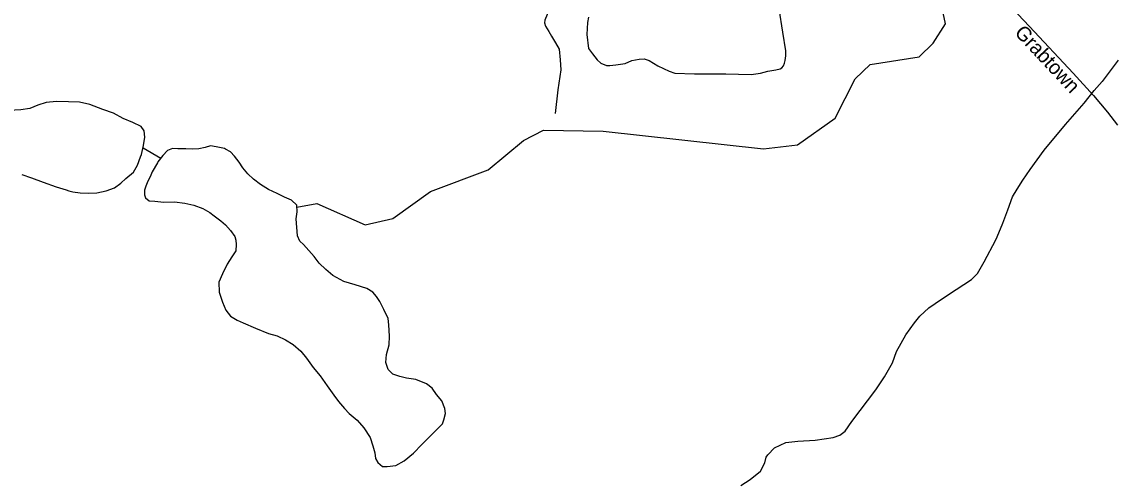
# Model space of a CAD drawing. Extents: x 2082433 to 2279600, y 546599 to 755198.
# Drawn here: x 2216083 to 2223304, y 603882 to 606912 of the extents above; entities that cross this region are included whole.
import ezdxf

# ---------------------------------------------------------------- set-up
doc = ezdxf.new("R2010")
doc.units = 0
for name, color, linetype in [('Exist Hydrographic Creek Single Shore', 7, 'Continuous'), ('Exist Hydrographic Pond Under 1500 Sq Ft', 7, 'Continuous'), ('Exist Road Non-System Type 51', 7, 'Continuous'), ('Exist Road Secondary Type 51 Attributed', 7, 'Continuous'), ('Exist Road Secondary Type 51 Label', 7, 'Continuous')]:
    doc.layers.add(name, color=color, linetype=linetype)

msp = doc.modelspace()

# ---------------------------------------------------------------- linework, layer by layer
at = {"layer": 'Exist Hydrographic Creek Single Shore'}
for points in [[(2217898, 605688.5), (2218030, 605712.9), (2218348.1, 605572), (2218531.2, 605614.2), (2218779.1, 605792.9), (2219161.1, 605936), (2219393, 606128.1), (2219526.1, 606197.6), (2219918.2, 606189.6), (2220976.3, 606073.1), (2221201.2, 606101.2), (2221450.1, 606276.6), (2221581.2, 606536.4), (2221680.2, 606629.5), (2222005.2, 606682), (2222096.3, 606772), (2222178.3, 606898.2), (2222107, 607232.7)], [(2216882.6, 606080.2), (2216999.4, 606013.3)]]:
    msp.add_lwpolyline(points, dxfattribs=at)
at = {"layer": 'Exist Hydrographic Pond Under 1500 Sq Ft'}
for points in [[(2216866.9, 606020.2), (2216872.4, 606036.4), (2216886.4, 606096.3), (2216893.9, 606150.3), (2216889.6, 606192.3), (2216869.3, 606222.2), (2216815.4, 606247.8), (2216751.2, 606273.2), (2216687, 606308.9), (2216616.9, 606334.5), (2216530.8, 606365.7), (2216462.3, 606381.4), (2216390.7, 606384.8), (2216310.6, 606386.4), (2216242.9, 606379.6), (2216189.2, 606361.3), (2216134.8, 606341.2), (2216077.2, 606332.4), (2215997.2, 606326.2), (2215913, 606331.6), (2215849, 606325.1), (2215805.3, 606312.6), (2215747.3, 606288.1), (2215707.5, 606274.3)], [(2217426.3, 606072), (2217420.1, 606075.8), (2217366, 606087.6), (2217328.2, 606093.3), (2217292.2, 606083), (2217250.3, 606074.6), (2217206.6, 606072.3), (2217164.4, 606074.2), (2217112.5, 606073.9), (2217076.2, 606075.8), (2217044.5, 606063.5), (2217012.7, 606031), (2216981.1, 605988.8), (2216977.2, 605980.8)], [(2217900.7, 605659.3), (2217896.6, 605703.3), (2217862.4, 605735.3), (2217816.5, 605754.8), (2217768.3, 605780.3), (2217710.3, 605806.1), (2217657.6, 605837.6), (2217611.2, 605873.3), (2217573.5, 605909.1), (2217540.9, 605948.8), (2217516.7, 605986.6), (2217486.7, 606026.4), (2217458.7, 606054.1), (2217426.3, 606072)], [(2216082.1, 605904.6), (2216146.1, 605883.2), (2216224, 605854), (2216310.2, 605822.3), (2216374.5, 605802.9), (2216392.8, 605796.9), (2216418.4, 605791), (2216468.7, 605783.4), (2216524.4, 605781.9), (2216576.7, 605784.1), (2216638.4, 605796.8), (2216694.4, 605817.1), (2216736.5, 605847.2), (2216769.9, 605877.4), (2216819.5, 605919.9), (2216845.1, 605965.9), (2216866.9, 606020.2)], [(2216977.2, 605980.8), (2216943.2, 605922.7), (2216929.4, 605888.7), (2216914.2, 605860.6), (2216900.3, 605828.6), (2216892.7, 605800.5), (2216892.9, 605770.5), (2216898.9, 605750.6), (2216922.9, 605730.7), (2216961.2, 605729), (2217020.9, 605723.2), (2217091.2, 605724), (2217158.9, 605716.2), (2217218.9, 605702.6), (2217277.2, 605679.3), (2217323.1, 605653.7), (2217351.2, 605631.6), (2217395.5, 605598.2), (2217427.7, 605572.2), (2217460.1, 605534.4), (2217488.2, 605496.6), (2217494.5, 605470.8), (2217498.2, 605442.7), (2217495.2, 605400.6), (2217468.9, 605360.8), (2217437.5, 605312.4), (2217406, 605248.2), (2217382.6, 605194.1), (2217384.6, 605128.1), (2217407.4, 605062.3), (2217429.9, 605008.5), (2217459.7, 604970.8), (2217504, 604943), (2217544.4, 604925.2), (2217624.7, 604889.9), (2217710.7, 604856.7), (2217768.7, 604841), (2217822.8, 604813.4), (2217873.1, 604783.5), (2217923.3, 604738.2), (2217961.6, 604692.3), (2218005.7, 604630.5), (2218052.5, 604577.2), (2218098.6, 604509.4), (2218141.5, 604449.8), (2218173.5, 604408), (2218211.8, 604360.1), (2218244, 604328.5), (2218296.3, 604282.9), (2218340.4, 604233.2), (2218381.2, 604169.5), (2218399.4, 604113.6), (2218411.7, 604067.5), (2218417.7, 604031.7), (2218432.2, 604004), (2218462.4, 603977.9), (2218494.4, 603978.4), (2218550.1, 603984.6), (2218605.9, 604015.1), (2218667.4, 604065.4), (2218723.4, 604123.9), (2218857.9, 604260.6), (2218867.8, 604286.6), (2218877.8, 604328.9), (2218873.3, 604360.8), (2218855.3, 604410.6), (2218819, 604452.2), (2218790.7, 604494.2), (2218752.5, 604523.8), (2218682.4, 604551.5), (2218620.3, 604560.9), (2218576.2, 604572.7), (2218530.1, 604588.2), (2218499.7, 604618), (2218485.6, 604663.9), (2218489, 604718.1), (2218506.7, 604779.9), (2218510, 604838.2), (2218505.7, 604911.9), (2218499.5, 604953.8), (2218471.2, 605013.6), (2218445, 605067.4), (2218424.2, 605099.4), (2218398.6, 605129.2), (2218360.5, 605152.8), (2218281.9, 605176.4), (2218207.7, 605197.7), (2218135.7, 605237.4), (2218089.6, 605276.8), (2218045.5, 605318.7), (2218011.1, 605364.5), (2217976.4, 605404.2), (2217942.4, 605441.8), (2217918.2, 605465.7), (2217901.8, 605499.4), (2217893.2, 605611.4), (2217900.7, 605659.3)]]:
    msp.add_lwpolyline(points, dxfattribs=at)
at = {"layer": 'Exist Road Non-System Type 51'}
for points in [[(2219622.2, 607177.8), (2219552.1, 607099.9), (2219527.5, 607064.9), (2219530.1, 607041.5), (2219545.6, 607011.6), (2219552.1, 606985.7), (2219549.5, 606959.7), (2219534, 606923.4), (2219531.4, 606905.2), (2219539.2, 606883.2), (2219559.9, 606848.1), (2219578.1, 606818.3), (2219604, 606774.1), (2219628.7, 606731.3), (2219635.2, 606661.2), (2219640.4, 606595), (2219619.6, 606462.6), (2219602.8, 606306.9)], [(2219823.4, 606942.9), (2219815.6, 606906.5), (2219811.7, 606827.3), (2219823.4, 606735.2), (2219849.3, 606701.5), (2219880.5, 606661.2), (2219903.9, 606639.2), (2219940.2, 606624.9), (2219963.6, 606623.6), (2220002.5, 606627.5), (2220063.5, 606636.6), (2220108.9, 606656), (2220156.9, 606666.4), (2220189.4, 606667.7), (2220223.1, 606657.3), (2220280.2, 606622.3), (2220355.5, 606585.9), (2220391.9, 606574.3), (2220521.6, 606569.1), (2220729.3, 606569.1), (2220895.4, 606565.2), (2220957.7, 606573), (2221005.8, 606587.2), (2221057.7, 606596.3), (2221087.5, 606602.8), (2221097.9, 606608), (2221108.3, 606622.3), (2221114.8, 606639.2), (2221120, 606656), (2221125.2, 606688.5), (2221123.9, 606720.9), (2221105.7, 606844.2), (2221079.7, 606997.4)], [(2223316.8, 606659.1), (2223211.1, 606517.6), (2223159.9, 606458)], [(2220995.2, 604040.2), (2221005.1, 604056.2), (2221050.8, 604100.5), (2221124.5, 604136.9), (2221204.5, 604145.5), (2221318.4, 604152.2), (2221436.1, 604169), (2221480, 604185.3), (2221515.9, 604211.6), (2221559.4, 604275.9), (2221717.8, 604484.8), (2221775.3, 604569.2), (2221828.6, 604661.5), (2221854.1, 604735.8), (2221917.3, 604846.1), (2221972.7, 604926.6), (2222008.4, 604970.8), (2222068.1, 605025.2), (2222151.6, 605081.7), (2222249.1, 605146.3), (2222350.6, 605211), (2222390.4, 605251.2), (2222433.8, 605327.5), (2222510.7, 605473.9), (2222518.5, 605493.9), (2222555.9, 605584.2), (2222589.3, 605672.5), (2222620.8, 605756.6), (2222650.5, 605808.8), (2222688, 605867), (2222737.5, 605937.4), (2222828.5, 606065.9), (2222971.2, 606234.8), (2223092.3, 606375.7), (2223159.9, 606458)], [(2220826.6, 603853.1), (2220888.2, 603893.4), (2220957.9, 603948), (2220985.6, 604002), (2220995.2, 604040.2)]]:
    msp.add_lwpolyline(points, dxfattribs=at)
at = {"layer": 'Exist Road Secondary Type 51 Attributed'}
msp.add_lwpolyline([(2222469.5, 607161.8), (2222731.7, 606881.9), (2223020.9, 606572.9), (2223154.1, 606425.5), (2223247.6, 606314.9), (2223314.3, 606229.9)], dxfattribs=at)

# ---------------------------------------------------------------- texts
at = {"layer": 'Exist Road Secondary Type 51 Label'}
msp.add_text('Grabtown', height=95, rotation=313.15532, dxfattribs=at).set_placement((2222628.7, 606835.6))

doc.saveas('drawing.dxf')
